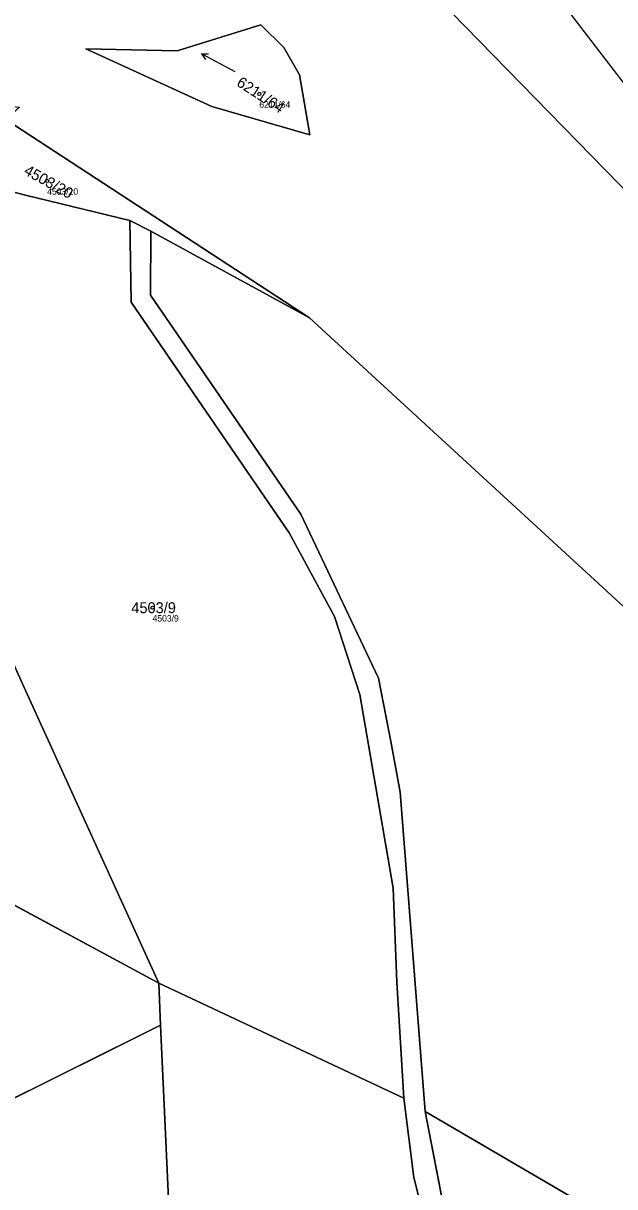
# Model space of a CAD drawing. Extents: x -754150 to -749824, y -1058608 to -1053956.
# Drawn here: x -751287.1 to -751194.9, y -1056954.5 to -1056773.2 of the extents above; entities that cross this region are included whole.
import ezdxf

# ---------------------------------------------------------------- set-up
doc = ezdxf.new("R2010")
doc.units = 0
for name, color, linetype in [('Vrstva 1', 7, 'Continuous'), ('Vrstva 2', 7, 'Continuous'), ('Vrstva 3', 7, 'Continuous'), ('Vrstva 50', 7, 'Continuous'), ('Vrstva 51', 7, 'Continuous'), ('Vrstva 53', 7, 'Continuous')]:
    doc.layers.add(name, color=color, linetype=linetype)

msp = doc.modelspace()

# ---------------------------------------------------------------- linework, layer by layer
at = {"layer": 'Vrstva 1'}
for p, q in [((-751242.5, -1056819.1), (-751289.86, -1056788.2)), ((-751267.24, -1056805.6), (-751270.49, -1056803.94)), ((-751242.5, -1056819.1), (-751267.24, -1056805.6)), ((-751294.98, -1056907.18), (-751266, -1056922.8)), ((-751265.71, -1056929.33), (-751266, -1056922.8)), ((-751227.76, -1056940.74), (-751266, -1056922.8)), ((-751306.79, -1056949.79), (-751265.71, -1056929.33)), ((-751263.97, -1056967.75), (-751265.71, -1056929.33)), ((-751224.46, -1056942.83), (-751201.68, -1056956.09)), ((-751224.46, -1056942.83), (-751219.17, -1056969.94))]:
    msp.add_line(p, q, dxfattribs=at)
for points in [[(-751467.93, -1056572.58), (-751344.8, -1056649.32), (-751270.66, -1056719.94), (-751178.85, -1056813.93), (-751131.79, -1056857.45), (-751040.56, -1056961.2), (-750994.88, -1057029.3), (-750968.29, -1057083.86), (-750932.99, -1057168.09)], [(-751068.31, -1056916.59), (-751106.5, -1056872.6), (-751164.4, -1056813.4), (-751190.3, -1056786.6), (-751212.2, -1056758.1), (-751229.3, -1056730.2), (-751244.2, -1056708.6), (-751311.1, -1056652.15), (-751349.63, -1056628.28), (-751435.98, -1056589.45)], [(-751250.1, -1056773.42), (-751263.14, -1056777.47), (-751277.4, -1056777.19), (-751257.72, -1056786.18), (-751242.42, -1056790.58), (-751244.03, -1056781.2), (-751246.5, -1056776.95), (-751250.1, -1056773.42)], [(-751270.49, -1056803.94), (-751286.8, -1056800), (-751297.79, -1056797.14)], [(-751227.76, -1056940.74), (-751228.87, -1056922.64), (-751229.45, -1056908.01), (-751234.64, -1056877.79), (-751238.59, -1056865.63), (-751245.64, -1056852.6), (-751270.32, -1056816.67), (-751270.49, -1056803.94)], [(-751267.24, -1056805.6), (-751267.3, -1056815.55), (-751243.82, -1056849.7), (-751231.71, -1056875.24), (-751229.74, -1056885.42), (-751228.36, -1056893.02), (-751224.46, -1056942.83)], [(-751266, -1056922.8), (-751287.24, -1056876.14), (-751314.28, -1056815.75)], [(-751147.6, -1056908.1), (-751176.1, -1056880.1), (-751242.5, -1056819.1)], [(-751221.16, -1056971.65), (-751223.26, -1056964.85), (-751226.21, -1056953.11), (-751227.76, -1056940.74)]]:
    msp.add_lwpolyline(points, dxfattribs=at)
at = {"layer": 'Vrstva 3'}
for p, q in [((-751254.06, -1056780.73), (-751259.36, -1056777.92)), ((-751259.36, -1056777.92), (-751258.73, -1056778.82)), ((-751259.36, -1056777.92), (-751258.26, -1056777.93))]:
    msp.add_line(p, q, dxfattribs=at)
at = {"layer": 'Vrstva 50'}
for centre in [(-751250.32, -1056784.19), (-751283.41, -1056797.75), (-751266.97, -1056864.28)]:
    msp.add_circle(centre, 0.25, dxfattribs=at)
at = {"layer": 'Vrstva 51'}
for points in [[(-751131.79, -1056857.45), (-751040.56, -1056961.2), (-750994.88, -1057029.3), (-750968.29, -1057083.86), (-750932.99, -1057168.09), (-750927.9, -1057165.82), (-750988.4, -1057028.5), (-751027.7, -1056968.8), (-751061.1, -1056924.9), (-751068.31, -1056916.59), (-751106.5, -1056872.6), (-751164.4, -1056813.4), (-751190.3, -1056786.6), (-751212.2, -1056758.1), (-751229.3, -1056730.2), (-751244.2, -1056708.6), (-751311.1, -1056652.15), (-751349.63, -1056628.28), (-751435.98, -1056589.45), (-751453.03, -1056579.48), (-751467.93, -1056572.58), (-751344.8, -1056649.32), (-751270.66, -1056719.94), (-751178.85, -1056813.93)], [(-751250.1, -1056773.42), (-751263.14, -1056777.47), (-751277.4, -1056777.19), (-751257.72, -1056786.18), (-751242.42, -1056790.58), (-751244.03, -1056781.2), (-751246.5, -1056776.95)], [(-751250.1, -1056773.42), (-751246.5, -1056776.95), (-751244.03, -1056781.2), (-751242.42, -1056790.58), (-751257.72, -1056786.18), (-751277.4, -1056777.19), (-751263.14, -1056777.47)], [(-751289.86, -1056788.2), (-751297.79, -1056797.14), (-751286.8, -1056800), (-751270.49, -1056803.94), (-751267.24, -1056805.6), (-751242.5, -1056819.1)], [(-751229.45, -1056908.01), (-751234.64, -1056877.79), (-751238.59, -1056865.63), (-751245.64, -1056852.6), (-751270.32, -1056816.67), (-751270.49, -1056803.94), (-751286.8, -1056800), (-751297.79, -1056797.14), (-751314.28, -1056815.75), (-751287.24, -1056876.14), (-751266, -1056922.8), (-751227.76, -1056940.74), (-751228.87, -1056922.64)], [(-751224.46, -1056942.83), (-751201.68, -1056956.09), (-751175.12, -1056971.56), (-751149.83, -1056986.48), (-751116.7, -1057006.01), (-751110.17, -1057010.11), (-751082.24, -1056991.66), (-751147.6, -1056908.1), (-751176.1, -1056880.1), (-751242.5, -1056819.1), (-751267.24, -1056805.6), (-751267.3, -1056815.55), (-751243.82, -1056849.7), (-751231.71, -1056875.24), (-751229.74, -1056885.42), (-751228.36, -1056893.02)], [(-751287.24, -1056876.14), (-751314.28, -1056815.75), (-751364.12, -1056870.88), (-751359.41, -1056877.35), (-751345.91, -1056896.51), (-751334.1, -1056886.1), (-751294.98, -1056907.18), (-751266, -1056922.8)], [(-751265.71, -1056929.33), (-751266, -1056922.8), (-751294.98, -1056907.18), (-751321.03, -1056923.11), (-751311.94, -1056934.88), (-751306.79, -1056949.79)], [(-751266, -1056922.8), (-751265.71, -1056929.33), (-751263.97, -1056967.75), (-751263.92, -1056968.83), (-751262.87, -1057000.09), (-751261.95, -1057001.93), (-751221.16, -1056971.65), (-751223.26, -1056964.85), (-751226.21, -1056953.11), (-751227.76, -1056940.74)], [(-751265.71, -1056929.33), (-751306.79, -1056949.79), (-751309.05, -1056950.89), (-751310.39, -1056951.55), (-751309.37, -1056954.59), (-751309.11, -1056955.56), (-751307.14, -1056962.81), (-751300.76, -1056984.46), (-751263.97, -1056967.75)], [(-751224.46, -1056942.83), (-751219.17, -1056969.94), (-751201.68, -1056956.09)]]:
    msp.add_lwpolyline(points, close=True, dxfattribs=at)
for points in [[(-751525.66, -1056633.83), (-751501.94, -1056674.43), (-751500.59, -1056676.36), (-751495.93, -1056683.02), (-751478.99, -1056706.73), (-751459.68, -1056728.58), (-751445.15, -1056734.68), (-751437.54, -1056737.88), (-751433.61, -1056739.53), (-751428.01, -1056741.88), (-751418.51, -1056745.87), (-751387.68, -1056755.18), (-751345.74, -1056773.08), (-751349.42, -1056774.99), (-751343.54, -1056777.09), (-751329.58, -1056782.79), (-751311.05, -1056785.84), (-751309.35, -1056784.13), (-751287.7, -1056786.25), (-751289.86, -1056788.2), (-751242.5, -1056819.1), (-751176.1, -1056880.1)], [(-751178.85, -1056813.93), (-751270.66, -1056719.94), (-751344.8, -1056649.32)], [(-751219.17, -1056969.94), (-751224.46, -1056942.83), (-751228.36, -1056893.02), (-751229.74, -1056885.42), (-751231.71, -1056875.24), (-751243.82, -1056849.7), (-751267.3, -1056815.55), (-751267.24, -1056805.6), (-751270.49, -1056803.94), (-751270.32, -1056816.67), (-751245.64, -1056852.6), (-751238.59, -1056865.63), (-751234.64, -1056877.79), (-751229.45, -1056908.01), (-751228.87, -1056922.64), (-751227.76, -1056940.74), (-751226.21, -1056953.11), (-751223.26, -1056964.85)]]:
    msp.add_lwpolyline(points, dxfattribs=at)
at = {"layer": 'Vrstva 53'}
msp.add_lwpolyline([(-750880.6, -1057324.6), (-750899.5, -1057254), (-750926.5, -1057169), (-750927.78, -1057166.09), (-750927.9, -1057165.82), (-750988.4, -1057028.5), (-751027.7, -1056968.8), (-751061.1, -1056924.9), (-751068.31, -1056916.59), (-751106.5, -1056872.6), (-751164.4, -1056813.4), (-751190.3, -1056786.6), (-751212.2, -1056758.1), (-751229.3, -1056730.2), (-751244.2, -1056708.6), (-751311.1, -1056652.15)], dxfattribs=at)

# ---------------------------------------------------------------- texts
at = {"layer": 'Vrstva 2'}
for s, rotation, p in [('6211/64', 327, (-751254, -1056782.81)), ('4503/20', 331, (-751287.18, -1056796.63))]:
    msp.add_text(s, height=1.7, rotation=rotation, dxfattribs=at).set_placement(p)
msp.add_text('4503/9', height=1.7, dxfattribs=at).set_placement((-751270.28, -1056865.13))
at = {"layer": 'Vrstva 50'}
for s, p in [('6211/64', (-751250.32, -1056786.35)), ('4503/20', (-751283.41, -1056799.91)), ('4503/9', (-751266.97, -1056866.44))]:
    msp.add_text(s, height=1, dxfattribs=at).set_placement(p)

doc.saveas('drawing.dxf')
